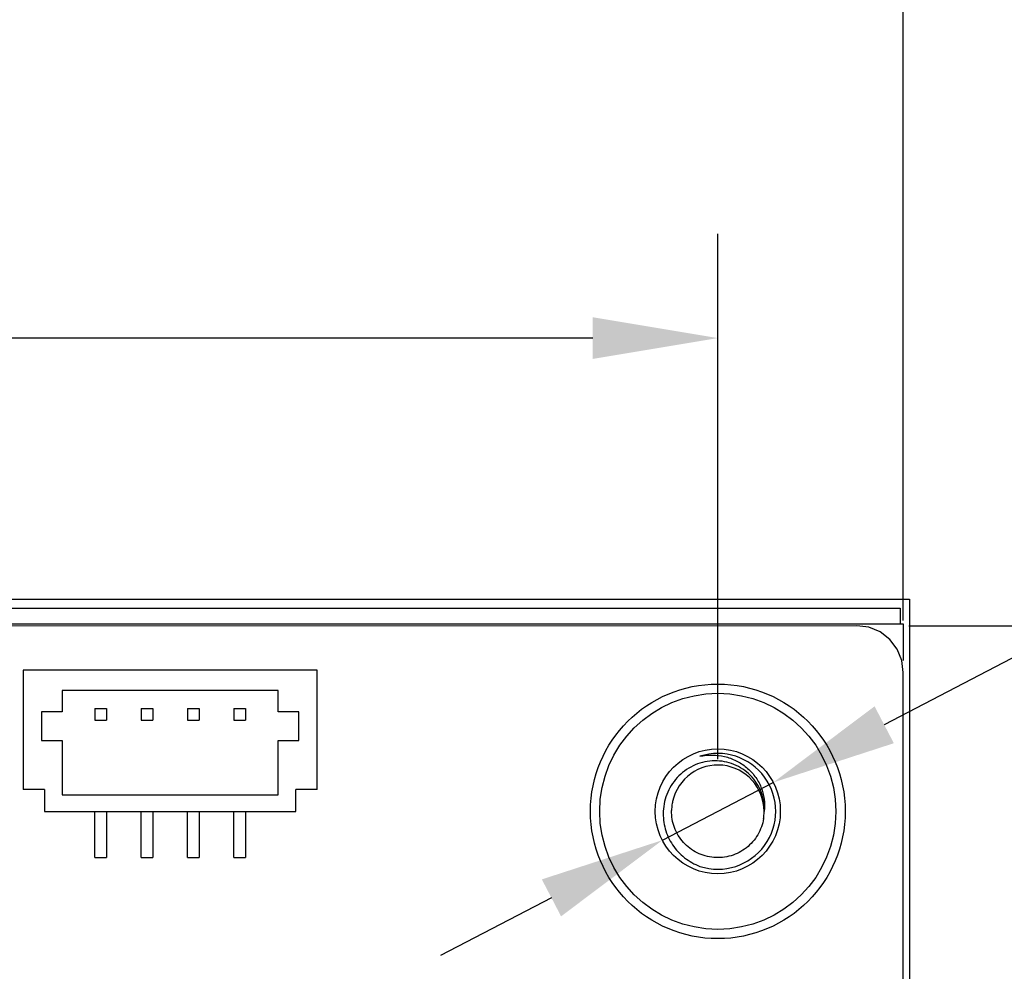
# Model space of a CAD drawing. Header units: millimetres. Extents: x 42 to 554, y 166 to 335.
# Tile 408 of 410: x 498 to 519, y 279 to 300. Entities that reach past the tile are written whole.
import ezdxf

# ---------------------------------------------------------------- set-up
doc = ezdxf.new("R2010")
doc.units = ezdxf.units.MM
doc.header["$LTSCALE"] = 30.734
doc.header["$PDMODE"] = 3
doc.header["$PDSIZE"] = 0.3125
doc.layers.get('0').update_dxf_attribs({"linetype": 'CONTINUOUS'})
doc.layers.get('Defpoints').update_dxf_attribs({"linetype": 'CONTINUOUS'})
doc.layers.add('Dim', color=6, linetype='CONTINUOUS', lineweight=13)
doc.styles.get("Standard").update_dxf_attribs({"font": 'txt', "width": 0.8})
doc.dimstyles.new('ISO-25_WS', dxfattribs={"dimscale": 1.8, "dimtxt": 2.5, "dimasz": 1.5, "dimexe": 1.25, "dimexo": 0.625, "dimtad": 1, "dimdsep": 46, "dimtxsty": 'Standard', "dimcen": 2.5, "dimadec": 0, "dimazin": 0, "dimtfac": 1, "dimtmove": 0, "dimatfit": 3, "dimfxl": 1, "dimtolj": 1, "dimtzin": 0, "dimarcsym": 0})

# ---------------------------------------------------------------- blocks, each defined once
blk = doc.blocks.new('*D23')
at = {"layer": 'Defpoints', "color": 0}
for p in [(517.244, 303.524), (353.236, 285.714), (517.244, 285.714)]:
    blk.add_point(p, dxfattribs=at)
at = {"layer": 'Dim', "color": 0, "lineweight": -2}
for p, q in [((353.236, 286.839), (353.236, 305.774)), ((517.244, 286.839), (517.244, 305.774)), ((355.936, 303.524), (514.544, 303.524))]:
    blk.add_line(p, q, dxfattribs=at)
at = {"layer": 'Dim', "color": 0}
for points in [[(355.936, 303.974), (355.936, 303.074), (353.236, 303.524)], [(514.544, 303.074), (514.544, 303.974), (517.244, 303.524)]]:
    blk.add_solid(points, dxfattribs=at)
at = {"layer": 'Dim', "color": 0, "insert": (435.24, 306.899), "char_height": 4.5, "attachment_point": 5}
blk.add_mtext('\\A1;164(PCB)', dxfattribs=at)
blk = doc.blocks.new('*D25')
at = {"layer": 'Defpoints', "color": 0}
for p in [(517.244, 314.43), (353.244, 286.764), (517.244, 286.764)]:
    blk.add_point(p, dxfattribs=at)
at = {"layer": 'Dim', "color": 0, "lineweight": -2}
for p, q in [((353.244, 287.889), (353.244, 316.68)), ((517.244, 287.889), (517.244, 316.68)), ((355.944, 314.43), (514.544, 314.43))]:
    blk.add_line(p, q, dxfattribs=at)
at = {"layer": 'Dim', "color": 0}
for points in [[(355.944, 314.88), (355.944, 313.98), (353.244, 314.43)], [(514.544, 313.98), (514.544, 314.88), (517.244, 314.43)]]:
    blk.add_solid(points, dxfattribs=at)
at = {"layer": 'Dim', "color": 0, "insert": (435.244, 317.805), "char_height": 4.5, "attachment_point": 5}
blk.add_mtext('\\A1;164(LCD)', dxfattribs=at)
blk = doc.blocks.new('*D27')
at = {"layer": 'Defpoints', "color": 0}
for p in [(357.242, 292.936), (357.242, 282.715), (513.244, 282.714)]:
    blk.add_point(p, dxfattribs=at)
at = {"layer": 'Dim', "color": 0, "lineweight": -2}
for p, q in [((357.242, 283.84), (357.242, 295.186)), ((513.244, 283.839), (513.244, 295.186)), ((510.544, 292.936), (359.942, 292.936))]:
    blk.add_line(p, q, dxfattribs=at)
at = {"layer": 'Dim', "color": 0}
for points in [[(359.942, 293.386), (359.942, 292.486), (357.242, 292.936)], [(510.544, 292.486), (510.544, 293.386), (513.244, 292.936)]]:
    blk.add_solid(points, dxfattribs=at)
at = {"layer": 'Dim', "color": 0, "insert": (435.243, 296.311), "char_height": 4.5, "attachment_point": 5}
blk.add_mtext('\\A1;156', dxfattribs=at)
blk = doc.blocks.new('*D36')
at = {"layer": 'Defpoints', "color": 0}
for p in [(516.244, 286.723), (513.345, 271.632), (526.989, 271.632)]:
    blk.add_point(p, dxfattribs=at)
at = {"layer": 'Dim', "color": 0, "lineweight": -2}
for p, q in [((517.369, 286.723), (529.239, 286.723)), ((526.989, 284.023), (526.989, 274.332)), ((514.47, 271.632), (529.239, 271.632))]:
    blk.add_line(p, q, dxfattribs=at)
at = {"layer": 'Dim', "color": 0}
for points in [[(527.439, 284.023), (526.539, 284.023), (526.989, 286.723)], [(526.539, 274.332), (527.439, 274.332), (526.989, 271.632)]]:
    blk.add_solid(points, dxfattribs=at)
at = {"layer": 'Dim', "color": 0, "insert": (523.614, 279.178), "char_height": 4.5, "attachment_point": 5, "rotation": 90}
blk.add_mtext('\\A1;15.1', dxfattribs=at)
blk = doc.blocks.new('*D43')
at = {"layer": 'Defpoints', "color": 0}
for p in [(514.442, 283.338), (512.047, 282.091)]:
    blk.add_point(p, dxfattribs=at)
at = {"layer": 'Dim', "color": 0, "lineweight": -2}
for p, q in [((553.742, 303.79), (516.837, 284.584)), ((512.047, 282.091), (514.442, 283.338)), ((509.652, 280.845), (507.257, 279.598))]:
    blk.add_line(p, q, dxfattribs=at)
at = {"layer": 'Dim', "color": 0}
for points in [[(516.629, 284.983), (517.045, 284.185), (514.442, 283.338)], [(509.86, 280.446), (509.444, 281.244), (512.047, 282.091)]]:
    blk.add_solid(points, dxfattribs=at)
at = {"layer": 'Dim', "color": 0, "insert": (537.992, 300.192), "char_height": 4.5, "attachment_point": 5, "rotation": 27.4934}
blk.add_mtext('\\A1;4-M2.5螺纹', dxfattribs=at)

msp = doc.modelspace()

# ---------------------------------------------------------------- linework, layer by layer
at = {"linetype": 'Continuous'}
for p, q in [((353.104, 287.299), (517.384, 287.299)), ((517.384, 287.299), (517.384, 271.357)), ((353.304, 287.099), (517.184, 287.099)), ((517.184, 287.099), (517.184, 286.764)), ((493.444, 286.764), (517.244, 286.764)), ((516.244, 286.723), (494.594, 286.714)), ((516.506, 286.689), (516.244, 286.723)), ((516.749, 286.588), (516.506, 286.689)), ((517.244, 286.764), (517.244, 285.975)), ((516.958, 286.428), (516.749, 286.588)), ((517.118, 286.219), (516.958, 286.428)), ((517.219, 285.975), (517.118, 286.219)), ((517.244, 285.714), (517.219, 285.975)), ((504.594, 285.764), (498.244, 285.764)), ((498.244, 285.764), (498.244, 283.183)), ((504.594, 283.183), (504.594, 285.764)), ((517.246, 271.357), (517.244, 285.714)), ((503.749, 285.326), (499.089, 285.326)), ((499.089, 285.326), (499.089, 284.86)), ((503.749, 284.86), (503.749, 285.326)), ((499.794, 284.934), (500.044, 284.934)), ((499.794, 284.934), (499.794, 284.684)), ((500.044, 284.934), (500.044, 284.684)), ((500.794, 284.934), (501.044, 284.934)), ((500.794, 284.934), (500.794, 284.684)), ((501.044, 284.934), (501.044, 284.684)), ((501.794, 284.934), (502.044, 284.934)), ((501.794, 284.934), (501.794, 284.684)), ((502.044, 284.934), (502.044, 284.684)), ((502.794, 284.934), (503.044, 284.934)), ((502.794, 284.934), (502.794, 284.684)), ((503.044, 284.934), (503.044, 284.684)), ((499.089, 284.86), (498.639, 284.86)), ((498.639, 284.86), (498.639, 284.244)), ((499.794, 284.684), (500.044, 284.684)), ((500.794, 284.684), (501.044, 284.684)), ((501.794, 284.684), (502.044, 284.684)), ((502.794, 284.684), (503.044, 284.684)), ((504.199, 284.86), (503.749, 284.86)), ((504.199, 284.244), (504.199, 284.86)), ((498.639, 284.244), (499.089, 284.244)), ((499.089, 284.244), (499.089, 283.074)), ((503.749, 284.244), (504.199, 284.244)), ((503.749, 283.074), (503.749, 284.244)), ((498.708, 283.183), (498.244, 283.183)), ((498.708, 283.183), (498.708, 282.714)), ((499.089, 283.074), (503.749, 283.074)), ((504.594, 283.183), (504.131, 283.183)), ((504.131, 282.714), (504.131, 283.183)), ((498.708, 282.714), (504.131, 282.714)), ((499.794, 281.714), (499.794, 282.714)), ((500.044, 282.714), (500.044, 281.714)), ((500.794, 281.714), (500.794, 282.714)), ((501.044, 282.714), (501.044, 281.714)), ((501.794, 281.714), (501.794, 282.714)), ((502.044, 282.714), (502.044, 281.714)), ((502.794, 281.714), (502.794, 282.714)), ((503.044, 282.714), (503.044, 281.714)), ((499.794, 281.714), (500.044, 281.714)), ((500.794, 281.714), (501.044, 281.714)), ((501.794, 281.714), (502.044, 281.714)), ((502.794, 281.714), (503.044, 281.714))]:
    msp.add_line(p, q, dxfattribs=at)
for radius in [2.75, 2.55, 1.35]:
    msp.add_circle((513.244, 282.714), radius, dxfattribs=at)
for centre, radius, start, end in [((513.244, 282.714), 1.25, 251.9923, 107.9923), ((513.244, 282.714), 1, 359.9961, 167.7197), ((513.243, 282.715), 0.999, 176.7204, 179.1784), ((513.244, 282.714), 0.999, 173.4426, 176.7181), ((513.246, 282.714), 1.002, 170.1715, 173.4428), ((513.246, 282.714), 1.001, 167.7237, 170.1716), ((513.242, 282.715), 1.003, 351.0007, 353.4446), ((513.242, 282.715), 1.003, 353.4441, 356.7111), ((513.247, 282.714), 0.998, 356.7102, 359.9898)]:
    msp.add_arc(centre, radius, start, end, dxfattribs=at)
for points, knots in [([(512.858, 283.903), (512.945, 283.922), (513.124, 283.94), (513.391, 283.908), (513.602, 283.832), (513.756, 283.744), (513.9, 283.638), (514.054, 283.476), (514.164, 283.28), (514.221, 283.111), (514.256, 282.937), (514.256, 282.802), (514.244, 282.714)], [0, 0, 0, 0, 0.125137, 0.25022, 0.375259, 0.437866, 0.500462, 0.625394, 0.750254, 0.812784, 0.875293, 1, 1, 1, 1]), ([(514.244, 282.714), (514.249, 282.785), (514.241, 282.929), (514.185, 283.137), (514.088, 283.329), (513.952, 283.496), (513.786, 283.633), (513.596, 283.733), (513.389, 283.794), (513.175, 283.812), (512.961, 283.789), (512.755, 283.724), (512.566, 283.622), (512.4, 283.485), (512.262, 283.32), (512.158, 283.132), (512.089, 282.928), (512.069, 282.786), (512.066, 282.715)], [0, 0, 0, 0, 0.062474, 0.124949, 0.187431, 0.249915, 0.312407, 0.3749, 0.437394, 0.499894, 0.562397, 0.624902, 0.687411, 0.749922, 0.812435, 0.874954, 0.937477, 1, 1, 1, 1]), ([(512.066, 282.715), (512.063, 282.651), (512.067, 282.523), (512.104, 282.335), (512.17, 282.156), (512.295, 281.933), (512.514, 281.697), (512.739, 281.57), (512.858, 281.526)], [0, 0, 0, 0, 0.125175, 0.250355, 0.37554, 0.500725, 0.750345, 1, 1, 1, 1]), ([(514.232, 282.558), (514.222, 282.496), (514.191, 282.375), (514.111, 282.204), (514.001, 282.052), (513.864, 281.922), (513.706, 281.821), (513.531, 281.75), (513.346, 281.714), (513.158, 281.712), (512.973, 281.746), (512.797, 281.813), (512.637, 281.913), (512.498, 282.04), (512.386, 282.191), (512.303, 282.36), (512.254, 282.541), (512.244, 282.666), (512.245, 282.729)], [0, 0, 0, 0, 0.06251, 0.125006, 0.187506, 0.250005, 0.312505, 0.375004, 0.437504, 0.500003, 0.562503, 0.625002, 0.687502, 0.750001, 0.812501, 0.875001, 0.9375, 1, 1, 1, 1])]:
    msp.add_open_spline(points, degree=3, knots=knots, dxfattribs=at)

# ---------------------------------------------------------------- dimensions: what is measured, and where the dimension line sits
at = {"layer": 'Dim'}
for base, p1, p2, text, override, picture, middle in [((517.244, 314.43), (353.244, 286.764), (517.244, 286.764), '<>(LCD)', {"dimgap": 0.625, "dimtad": 1, "dimjust": 0, "dimdec": 2, "dimlfac": 1, "dimpost": '<>', "dimse1": 0, "dimse2": 0, "dimsd1": 0, "dimsd2": 0, "dimtofl": 1, "dimtvp": 0.1}, '*D25', (435.244, 314.43)), ((517.244, 303.524), (353.236, 285.714), (517.244, 285.714), '<>(PCB)', {"dimdec": 1, "dimpost": '<>', "dimtvp": 0.1}, '*D23', (435.24, 303.524))]:
    dim = msp.add_linear_dim(base=base, p1=p1, p2=p2, text=text, dimstyle='ISO-25_WS', override=override, dxfattribs=at)
    dim.commit()
    dim.dimension.update_dxf_attribs({"geometry": picture, "text_midpoint": middle, "dimtype": 160})
dim = msp.add_diameter_dim_2p(p1=(512.047, 282.091), p2=(514.442, 283.338), text='4-M2.5螺纹', dimstyle='ISO-25_WS', override={"dimgap": 0.625, "dimtad": 1, "dimtih": 0, "dimtoh": 0, "dimdec": 2, "dimlfac": 1, "dimpost": '<>', "dimcen": 0, "dimse1": 0, "dimse2": 0, "dimsd1": 0, "dimsd2": 0, "dimtix": 0, "dimtofl": 1, "dimatfit": 3, "dimtvp": 0.1}, dxfattribs=at)
dim.commit()
dim.dimension.update_dxf_attribs({"geometry": '*D43', "text_midpoint": (539.875, 296.574), "dimtype": 163})
dim = msp.add_linear_dim(base=(357.242, 292.936), p1=(513.244, 282.714), p2=(357.242, 282.715), dimstyle='ISO-25_WS', dxfattribs=at)
dim.commit()
dim.dimension.update_dxf_attribs({"geometry": '*D27', "text_midpoint": (435.243, 296.311)})
dim = msp.add_linear_dim(base=(526.989, 271.632), p1=(516.244, 286.723), p2=(513.345, 271.632), angle=90, dimstyle='ISO-25_WS', override={"dimdec": 1}, dxfattribs=at)
dim.commit()
dim.dimension.update_dxf_attribs({"geometry": '*D36', "text_midpoint": (523.614, 279.178)})

doc.saveas('drawing.dxf')
